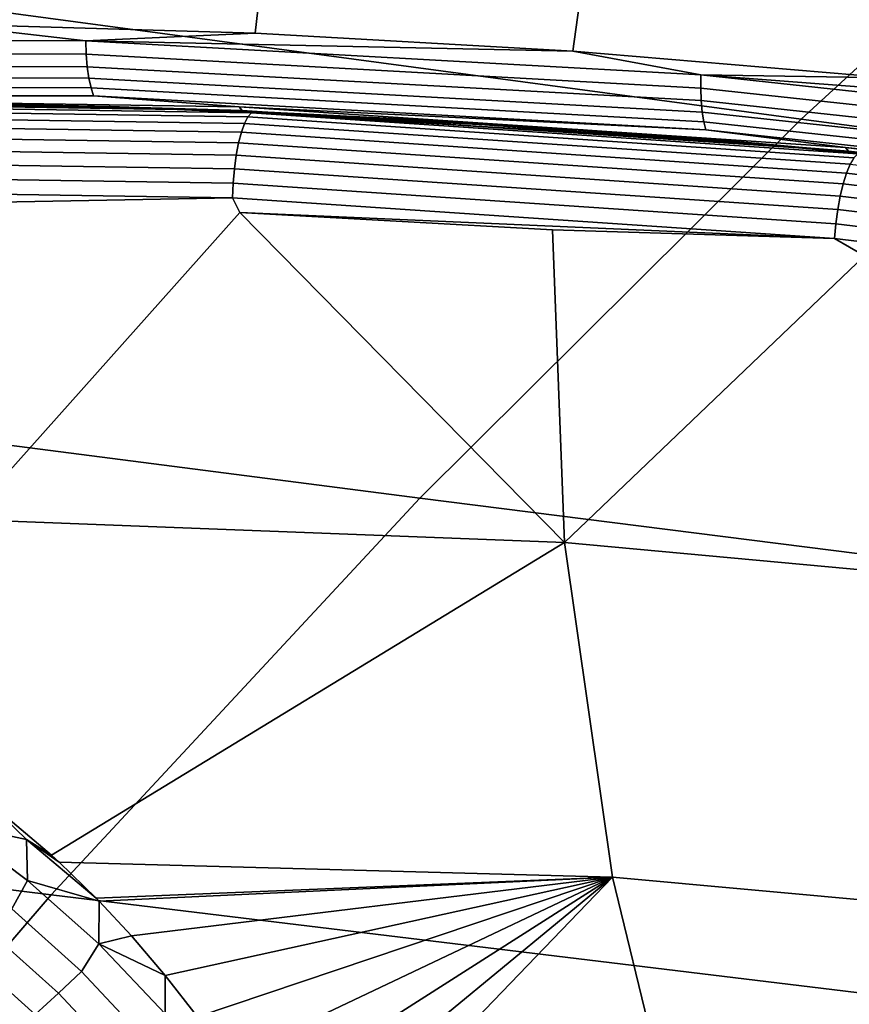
# Model space of a CAD drawing. Header units: metres. Extents: x -240 to 45, y -77 to 27.
# Tile 273 of 656: x -216.14 to -215.1, y 13.87 to 15.1. Entities that reach past the tile are written whole.
import ezdxf

# ---------------------------------------------------------------- set-up
doc = ezdxf.new("R2010")
doc.units = ezdxf.units.M
doc.layers.add('solid_102011X2', color=7, linetype='CONTINUOUS')

msp = doc.modelspace()

# ---------------------------------------------------------------- linework, layer by layer
at = {"layer": 'solid_102011X2'}
for points in [[(-216.6474, 15.099141, 272.214294), (-216.460144, 17.936255, 272.167603), (-215.995758, 17.895147, 272.051819), (-216.24733, 15.098033, 272.114532)], [(-216.24733, 15.098033, 272.114532), (-215.995758, 17.895147, 272.051819), (-215.532791, 17.842951, 271.936371), (-215.847519, 15.08611, 272.014862)], [(-215.847519, 15.08611, 272.014862), (-215.532791, 17.842951, 271.936371), (-215.071533, 17.77973, 271.821381), (-215.448105, 15.063365, 271.915253)], [(-215.448105, 15.063365, 271.915253), (-215.071533, 17.77973, 271.821381), (-214.61235, 17.705538, 271.706879), (-215.049561, 15.029841, 271.815887)], [(-214.665756, 15.431815, 300.40387), (-216.023529, 15.621344, 298.743652), (-216.527435, 15.161757, 299.097717), (-215.160782, 14.978139, 300.757446)], [(-213.296494, 15.2445, 302.055603), (-214.665756, 15.431815, 300.40387), (-215.160782, 14.978139, 300.757446), (-213.78302, 14.796701, 302.408295)], [(-215.160782, 14.978139, 300.757446), (-216.527435, 15.161757, 299.097717), (-217.015823, 14.678955, 299.440887), (-215.64061, 14.501496, 301.100128)], [(-216.835999, 15.078657, 272.262848), (-216.24733, 15.098033, 272.114532), (-216.060898, 15.076588, 272.069611)], [(-216.060898, 15.076588, 272.069611), (-216.24733, 15.098033, 272.114532), (-215.847519, 15.08611, 272.014862)], [(-216.060898, 15.076588, 272.069611), (-215.847519, 15.08611, 272.014862), (-215.448105, 15.063365, 271.915253)], [(-216.835999, 15.078657, 272.262848), (-216.060898, 15.076588, 272.069611), (-216.060272, 15.059734, 272.074066), (-216.834549, 15.061801, 272.26712)], [(-216.060898, 15.076588, 272.069611), (-215.448105, 15.063365, 271.915253), (-215.286896, 15.033851, 271.876617)], [(-216.060898, 15.076588, 272.069611), (-215.286896, 15.033851, 271.876617), (-215.287094, 15.017043, 271.881317), (-216.060272, 15.059734, 272.074066)], [(-216.834549, 15.061801, 272.26712), (-216.060272, 15.059734, 272.074066), (-216.058914, 15.043919, 272.081329), (-216.832413, 15.045983, 272.27417)], [(-216.060272, 15.059734, 272.074066), (-215.287094, 15.017043, 271.881317), (-215.28653, 15.00127, 271.888733), (-216.058914, 15.043919, 272.081329)], [(-215.286896, 15.033851, 271.876617), (-215.448105, 15.063365, 271.915253), (-215.049561, 15.029841, 271.815887)], [(-216.832413, 15.045983, 272.27417), (-216.058914, 15.043919, 272.081329), (-216.056885, 15.029622, 272.091125), (-216.829681, 15.031685, 272.283783)], [(-216.058914, 15.043919, 272.081329), (-215.28653, 15.00127, 271.888733), (-215.285202, 14.987013, 271.898712), (-216.056885, 15.029622, 272.091125)], [(-216.829681, 15.031685, 272.283783), (-216.056885, 15.029622, 272.091125), (-216.054245, 15.017281, 272.10318), (-216.826416, 15.019341, 272.295685)], [(-215.286896, 15.033851, 271.876617), (-214.516006, 14.950555, 271.684418), (-214.517044, 14.933837, 271.689301), (-215.287094, 15.017043, 271.881317)], [(-215.286896, 15.033851, 271.876617), (-215.049561, 15.029841, 271.815887), (-214.651993, 14.985543, 271.716766)], [(-215.286896, 15.033851, 271.876617), (-214.651993, 14.985543, 271.716766), (-214.516006, 14.950555, 271.684418)], [(-216.826416, 15.019341, 272.295685), (-216.054245, 15.017281, 272.10318), (-216.051056, 15.00727, 272.117096), (-216.822739, 15.00933, 272.309509)], [(-216.056885, 15.029622, 272.091125), (-215.285202, 14.987013, 271.898712), (-215.283173, 14.974705, 271.910919), (-216.054245, 15.017281, 272.10318)], [(-216.822739, 15.00933, 272.309509), (-216.051056, 15.00727, 272.117096), (-216.632584, 15.005161, 272.278381)], [(-216.051056, 15.00727, 272.117096), (-215.867981, 14.993606, 272.087738), (-216.632584, 15.005161, 272.278381)], [(-216.632584, 15.005161, 272.278381), (-215.867981, 14.993606, 272.087738), (-215.86409, 14.989092, 272.104156), (-216.628448, 15.000644, 272.294739)], [(-216.054245, 15.017281, 272.10318), (-215.283173, 14.974705, 271.910919), (-215.280487, 14.964722, 271.924957), (-216.051056, 15.00727, 272.117096)], [(-216.051056, 15.00727, 272.117096), (-215.280487, 14.964722, 271.924957), (-215.867981, 14.993606, 272.087738)], [(-215.287094, 15.017043, 271.881317), (-214.517044, 14.933837, 271.689301), (-214.517258, 14.918148, 271.69693), (-215.28653, 15.00127, 271.888733)], [(-216.628448, 15.000644, 272.294739), (-215.86409, 14.989092, 272.104156), (-216.433868, 14.999969, 272.264099)], [(-215.85675, 14.980815, 272.116669), (-216.620789, 14.992561, 272.30719), (-216.616562, 14.997525, 272.324402), (-215.852264, 14.985766, 272.13382)], [(-216.616562, 14.997525, 272.324402), (-216.228821, 14.99824, 272.246246), (-216.030243, 14.993821, 272.196716)], [(-215.852264, 14.985766, 272.13382), (-216.616562, 14.997525, 272.324402), (-216.030243, 14.993821, 272.196716)], [(-215.86409, 14.989092, 272.104156), (-216.235214, 14.998218, 272.214569), (-216.433868, 14.999969, 272.264099)], [(-216.036621, 14.99378, 272.16507), (-216.030243, 14.993821, 272.196716), (-216.228821, 14.99824, 272.246246), (-216.235214, 14.998218, 272.214569)], [(-215.86409, 14.989092, 272.104156), (-216.036621, 14.99378, 272.16507), (-216.235214, 14.998218, 272.214569)], [(-215.838089, 14.986658, 272.11557), (-215.831741, 14.98672, 272.147186), (-216.030243, 14.993821, 272.196716), (-216.036621, 14.99378, 272.16507)], [(-215.86409, 14.989092, 272.104156), (-215.838089, 14.986658, 272.11557), (-216.036621, 14.99378, 272.16507)], [(-215.852264, 14.985766, 272.13382), (-216.030243, 14.993821, 272.196716), (-215.831741, 14.98672, 272.147186)], [(-215.867981, 14.993606, 272.087738), (-215.104935, 14.942291, 271.897491), (-215.101257, 14.937792, 271.91394), (-215.86409, 14.989092, 272.104156)], [(-215.280487, 14.964722, 271.924957), (-215.104935, 14.942291, 271.897491), (-215.867981, 14.993606, 272.087738)], [(-215.28653, 15.00127, 271.888733), (-214.517258, 14.918148, 271.69693), (-214.516632, 14.903967, 271.707092), (-215.285202, 14.987013, 271.898712)], [(-216.62471, 14.984436, 272.291168), (-215.861053, 14.972704, 272.100708), (-215.865051, 14.961707, 272.086517), (-216.628159, 14.973424, 272.276825)], [(-216.620789, 14.992561, 272.30719), (-215.85675, 14.980815, 272.116669), (-215.861053, 14.972704, 272.100708), (-216.62471, 14.984436, 272.291168)], [(-215.86409, 14.989092, 272.104156), (-215.101257, 14.937792, 271.91394), (-215.838089, 14.986658, 272.11557)], [(-215.85675, 14.980815, 272.116669), (-215.094238, 14.929332, 271.926453), (-215.098953, 14.921256, 271.910614), (-215.861053, 14.972704, 272.100708)], [(-215.094238, 14.929332, 271.926453), (-215.85675, 14.980815, 272.116669), (-215.852264, 14.985766, 272.13382), (-215.089523, 14.934258, 271.943542)], [(-215.852264, 14.985766, 272.13382), (-215.831741, 14.98672, 272.147186), (-215.633362, 14.976935, 272.097717)], [(-215.852264, 14.985766, 272.13382), (-215.633362, 14.976935, 272.097717), (-215.435135, 14.964471, 272.048248)], [(-215.852264, 14.985766, 272.13382), (-215.435135, 14.964471, 272.048248), (-215.237106, 14.949328, 271.99884)], [(-215.089523, 14.934258, 271.943542), (-215.852264, 14.985766, 272.13382), (-215.237106, 14.949328, 271.99884)], [(-215.639679, 14.976853, 272.066101), (-215.633362, 14.976935, 272.097717), (-215.831741, 14.98672, 272.147186), (-215.838089, 14.986658, 272.11557)], [(-215.101257, 14.937792, 271.91394), (-215.639679, 14.976853, 272.066101), (-215.838089, 14.986658, 272.11557)], [(-215.285202, 14.987013, 271.898712), (-214.516632, 14.903967, 271.707092), (-214.515198, 14.891725, 271.719452), (-215.283173, 14.974705, 271.910919)], [(-216.628159, 14.973424, 272.276825), (-215.865051, 14.961707, 272.086517), (-215.868607, 14.948197, 272.074554), (-216.631042, 14.959899, 272.264679)], [(-215.861053, 14.972704, 272.100708), (-215.098953, 14.921256, 271.910614), (-215.1035, 14.910303, 271.896545), (-215.865051, 14.961707, 272.086517)], [(-213.78302, 14.796701, 302.408295), (-215.160782, 14.978139, 300.757446), (-215.64061, 14.501496, 301.100128), (-214.254639, 14.326181, 302.750153)], [(-215.441422, 14.964367, 272.016663), (-215.435135, 14.964471, 272.048248), (-215.633362, 14.976935, 272.097717), (-215.639679, 14.976853, 272.066101)], [(-215.101257, 14.937792, 271.91394), (-215.441422, 14.964367, 272.016663), (-215.639679, 14.976853, 272.066101)], [(-215.283173, 14.974705, 271.910919), (-214.515198, 14.891725, 271.719452), (-214.513, 14.881793, 271.733612), (-215.280487, 14.964722, 271.924957)], [(-216.631042, 14.959899, 272.264679), (-215.868607, 14.948197, 272.074554), (-215.871582, 14.932631, 272.065186), (-216.633255, 14.944317, 272.255157)], [(-215.865051, 14.961707, 272.086517), (-215.1035, 14.910303, 271.896545), (-215.107712, 14.896845, 271.884735), (-215.868607, 14.948197, 272.074554)], [(-215.243362, 14.949203, 271.967285), (-215.237106, 14.949328, 271.99884), (-215.435135, 14.964471, 272.048248), (-215.441422, 14.964367, 272.016663)], [(-215.101257, 14.937792, 271.91394), (-215.243362, 14.949203, 271.967285), (-215.441422, 14.964367, 272.016663)], [(-215.280487, 14.964722, 271.924957), (-214.513, 14.881793, 271.733612), (-215.104935, 14.942291, 271.897491)], [(-216.633255, 14.944317, 272.255157), (-215.871582, 14.932631, 272.065186), (-215.873886, 14.915538, 272.058807), (-216.63472, 14.927206, 272.248566)], [(-215.868607, 14.948197, 272.074554), (-215.107712, 14.896845, 271.884735), (-215.11145, 14.881336, 271.875549), (-215.871582, 14.932631, 272.065186)], [(-215.045532, 14.931362, 271.917969), (-215.039307, 14.931512, 271.949463), (-215.237106, 14.949328, 271.99884), (-215.243362, 14.949203, 271.967285)], [(-215.101257, 14.937792, 271.91394), (-215.045532, 14.931362, 271.917969), (-215.243362, 14.949203, 271.967285)], [(-215.089523, 14.934258, 271.943542), (-215.237106, 14.949328, 271.99884), (-215.039307, 14.931512, 271.949463)], [(-215.871582, 14.932631, 272.065186), (-215.11145, 14.881336, 271.875549), (-215.114594, 14.864302, 271.869354), (-215.873886, 14.915538, 272.058807)], [(-215.104935, 14.942291, 271.897491), (-214.345383, 14.851341, 271.70813), (-214.341919, 14.846868, 271.72464), (-215.101257, 14.937792, 271.91394)], [(-214.513, 14.881793, 271.733612), (-214.345383, 14.851341, 271.70813), (-215.104935, 14.942291, 271.897491)], [(-215.101257, 14.937792, 271.91394), (-214.341919, 14.846868, 271.72464), (-215.045532, 14.931362, 271.917969)], [(-216.63472, 14.927206, 272.248566), (-215.873886, 14.915538, 272.058807), (-215.875443, 14.897493, 272.055542), (-216.635391, 14.909146, 272.245117)], [(-215.098953, 14.921256, 271.910614), (-214.340347, 14.830204, 271.721344), (-214.345428, 14.819324, 271.707397), (-215.1035, 14.910303, 271.896545)], [(-216.635391, 14.909146, 272.245117), (-215.875443, 14.897493, 272.055542), (-215.876205, 14.879109, 272.055573), (-216.635239, 14.890749, 272.244904)], [(-215.873886, 14.915538, 272.058807), (-215.114594, 14.864302, 271.869354), (-215.117035, 14.846319, 271.866333), (-215.875443, 14.897493, 272.055542)], [(-215.1035, 14.910303, 271.896545), (-214.345428, 14.819324, 271.707397), (-214.350296, 14.805953, 271.69574), (-215.107712, 14.896845, 271.884735)], [(-215.875443, 14.897493, 272.055542), (-215.117035, 14.846319, 271.866333), (-215.118698, 14.827996, 271.866577), (-215.876205, 14.879109, 272.055573)], [(-215.107712, 14.896845, 271.884735), (-214.350296, 14.805953, 271.69574), (-214.354797, 14.790541, 271.686768), (-215.11145, 14.881336, 271.875549)], [(-216.635239, 14.890749, 272.244904), (-215.876205, 14.879109, 272.055573), (-216.26088, 14.871882, 272.154907)], [(-215.11145, 14.881336, 271.875549), (-214.354797, 14.790541, 271.686768), (-214.35878, 14.773611, 271.680756), (-215.114594, 14.864302, 271.869354)], [(-215.876205, 14.879109, 272.055573), (-215.866943, 14.860646, 272.05661), (-216.211746, 14.474444, 272.243317), (-216.26088, 14.871882, 272.154907)], [(-215.876205, 14.879109, 272.055573), (-215.118698, 14.827996, 271.866577), (-215.866943, 14.860646, 272.05661)], [(-215.45845, 14.445688, 272.054108), (-216.211746, 14.474444, 272.243317), (-215.866943, 14.860646, 272.05661)], [(-215.45845, 14.445688, 272.054108), (-215.866943, 14.860646, 272.05661), (-215.473541, 14.83879, 271.958435)], [(-215.118698, 14.827996, 271.866577), (-215.473541, 14.83879, 271.958435), (-215.866943, 14.860646, 272.05661)], [(-215.114594, 14.864302, 271.869354), (-214.35878, 14.773611, 271.680756), (-214.362106, 14.755735, 271.677948), (-215.117035, 14.846319, 271.866333)], [(-215.117035, 14.846319, 271.866333), (-214.362106, 14.755735, 271.677948), (-214.364655, 14.73752, 271.678406), (-215.118698, 14.827996, 271.866577)], [(-215.118698, 14.827996, 271.866577), (-215.081024, 14.806309, 271.860474), (-215.45845, 14.445688, 272.054108), (-215.473541, 14.83879, 271.958435)], [(-215.118698, 14.827996, 271.866577), (-214.364655, 14.73752, 271.678406), (-215.081024, 14.806309, 271.860474)], [(-214.707657, 14.376673, 271.86554), (-215.45845, 14.445688, 272.054108), (-215.081024, 14.806309, 271.860474)], [(-215.64061, 14.501496, 301.100128), (-217.015823, 14.678955, 299.440887), (-217.487991, 14.173695, 299.772614), (-216.104492, 14.002638, 301.431458)], [(-214.254639, 14.326181, 302.750153), (-215.64061, 14.501496, 301.100128), (-216.104492, 14.002638, 301.431458), (-214.710617, 13.833681, 303.080658)], [(-216.191605, 14.126534, 272.30719), (-216.211746, 14.474444, 272.243317), (-215.45845, 14.445688, 272.054108), (-216.104126, 14.052762, 272.297272)], [(-216.094223, 14.043621, 272.296204), (-216.104126, 14.052762, 272.297272), (-215.45845, 14.445688, 272.054108), (-215.398087, 14.024789, 272.119141)], [(-215.398087, 14.024789, 272.119141), (-215.45845, 14.445688, 272.054108), (-214.707657, 14.376673, 271.86554), (-214.694092, 13.960668, 271.941498)], [(-216.104492, 14.002638, 301.431458), (-217.487991, 14.173695, 299.772614), (-217.943192, 13.646745, 300.092407), (-216.551743, 13.482321, 301.750885)], [(-216.22995, 14.092325, 272.318207), (-216.231979, 14.141263, 272.314575), (-216.191605, 14.126534, 272.30719), (-216.135391, 14.072086, 272.302002)], [(-216.135391, 14.072086, 272.302002), (-216.191605, 14.126534, 272.30719), (-216.104126, 14.052762, 272.297272)], [(-216.153885, 13.985168, 272.308411), (-216.247299, 14.055635, 272.319122), (-216.22995, 14.092325, 272.318207), (-216.134308, 14.020867, 272.30658)], [(-216.134308, 14.020867, 272.30658), (-216.22995, 14.092325, 272.318207), (-216.135391, 14.072086, 272.302002)], [(-216.135391, 14.072086, 272.302002), (-216.104126, 14.052762, 272.297272), (-216.094223, 14.043621, 272.296204)], [(-216.135391, 14.072086, 272.302002), (-216.094223, 14.043621, 272.296204), (-216.047897, 13.998494, 272.291473)], [(-216.134308, 14.020867, 272.30658), (-216.135391, 14.072086, 272.302002), (-216.047897, 13.998494, 272.291473), (-216.044128, 13.994639, 272.291077)], [(-216.047897, 13.998494, 272.291473), (-216.094223, 14.043621, 272.296204), (-215.398087, 14.024789, 272.119141)], [(-216.066132, 13.906352, 272.299408), (-216.153885, 13.985168, 272.308411), (-216.134308, 14.020867, 272.30658), (-216.044357, 13.940928, 272.296661)], [(-216.044357, 13.940928, 272.296661), (-216.134308, 14.020867, 272.30658), (-216.044128, 13.994639, 272.291077)], [(-216.044128, 13.994639, 272.291077), (-216.047897, 13.998494, 272.291473), (-215.398087, 14.024789, 272.119141)], [(-216.003403, 13.951025, 272.287201), (-216.044128, 13.994639, 272.291077), (-215.398087, 14.024789, 272.119141)], [(-215.960785, 13.901244, 272.283386), (-216.003403, 13.951025, 272.287201), (-215.398087, 14.024789, 272.119141)], [(-215.920319, 13.849334, 272.280029), (-215.960785, 13.901244, 272.283386), (-215.398087, 14.024789, 272.119141)], [(-215.882004, 13.795333, 272.277069), (-215.920319, 13.849334, 272.280029), (-215.398087, 14.024789, 272.119141)], [(-215.884949, 13.757219, 272.281403), (-215.882004, 13.795333, 272.277069), (-215.398087, 14.024789, 272.119141), (-215.84613, 13.739456, 272.274506)], [(-215.813431, 13.68307, 272.272339), (-215.84613, 13.739456, 272.274506), (-215.398087, 14.024789, 272.119141)], [(-215.783279, 13.625185, 272.270477), (-215.813431, 13.68307, 272.272339), (-215.398087, 14.024789, 272.119141)], [(-215.753891, 13.561718, 272.268829), (-215.783279, 13.625185, 272.270477), (-215.398087, 14.024789, 272.119141), (-215.295013, 13.60066, 272.146851)], [(-214.807831, 13.558089, 272.023468), (-215.295013, 13.60066, 272.146851), (-215.398087, 14.024789, 272.119141), (-214.694092, 13.960668, 271.941498)], [(-214.710617, 13.833681, 303.080658), (-216.104492, 14.002638, 301.431458), (-216.551743, 13.482321, 301.750885), (-215.150238, 13.319945, 303.399323)], [(-216.044357, 13.940928, 272.296661), (-216.044128, 13.994639, 272.291077), (-216.003403, 13.951025, 272.287201)], [(-216.095322, 13.87889, 272.297516), (-216.180634, 13.955386, 272.305664), (-216.153885, 13.985168, 272.308411), (-216.066132, 13.906352, 272.299408)], [(-216.124329, 13.852112, 272.290314), (-216.207245, 13.926441, 272.297638), (-216.180634, 13.955386, 272.305664), (-216.095322, 13.87889, 272.297516)], [(-215.984879, 13.819567, 272.291931), (-216.066132, 13.906352, 272.299408), (-216.044357, 13.940928, 272.296661), (-215.960968, 13.852884, 272.28833)], [(-216.044357, 13.940928, 272.296661), (-216.003403, 13.951025, 272.287201), (-215.960785, 13.901244, 272.283386)], [(-215.960968, 13.852884, 272.28833), (-216.044357, 13.940928, 272.296661), (-215.960785, 13.901244, 272.283386)], [(-216.152618, 13.826498, 272.277924), (-216.233215, 13.898849, 272.284454), (-216.207245, 13.926441, 272.297638), (-216.124329, 13.852112, 272.290314)], [(-216.016342, 13.79467, 272.290863), (-216.095322, 13.87889, 272.297516), (-216.066132, 13.906352, 272.299408), (-215.984879, 13.819567, 272.291931)], [(-215.960968, 13.852884, 272.28833), (-215.960785, 13.901244, 272.283386), (-215.920319, 13.849334, 272.280029)], [(-216.047577, 13.770316, 272.284454), (-216.124329, 13.852112, 272.290314), (-216.095322, 13.87889, 272.297516), (-216.016342, 13.79467, 272.290863)]]:
    msp.add_3dface(points, dxfattribs=at)

doc.saveas('drawing.dxf')
